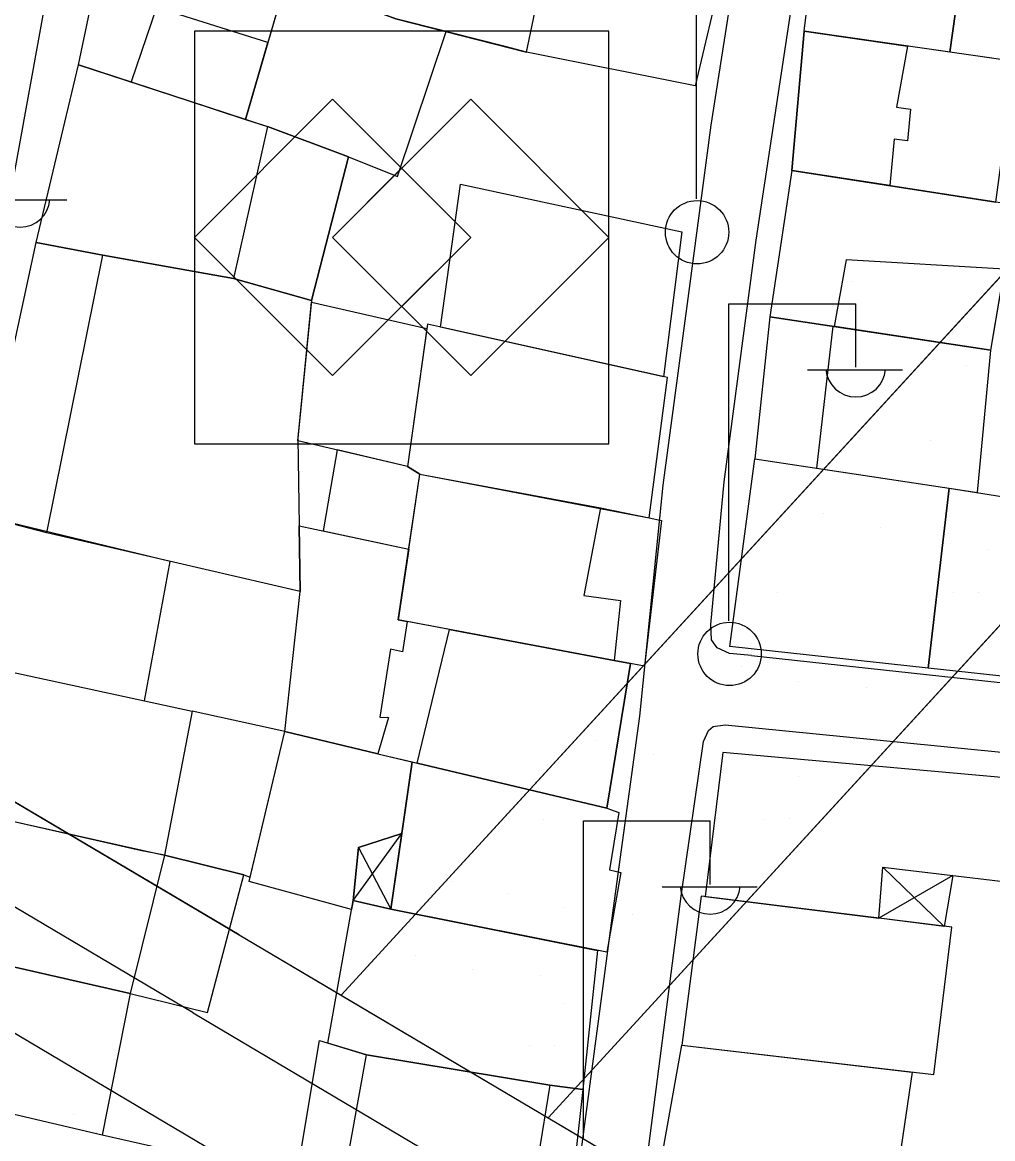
# Model space of a CAD drawing. Extents: x 417997 to 421451, y 4451742 to 4455216.
# Drawn here: x 420247.2 to 420300.8, y 4452442.5 to 4452504.1 of the extents above; entities that cross this region are included whole.
import ezdxf

# ---------------------------------------------------------------- set-up
doc = ezdxf.new("R2010")
doc.units = 0
for name, color, linetype in [('ADA', 7, 'Continuous'), ('ADAKENARI', 7, 'Continuous'), ('B_Mesken', 7, 'Continuous'), ('B_Sundurma', 7, 'Continuous'), ('B_Teras', 7, 'Continuous'), ('Default', 7, 'Continuous'), ('KALDIRIM', 7, 'Continuous'), ('LJ_SEMBOL', 7, 'Continuous'), ('PL_AYA_PARK_DINLENME', 7, 'Continuous'), ('PL_SOSYAL_TESİS', 7, 'Continuous'), ('PL_TİCK', 7, 'Continuous'), ('S_Elektrik_Diregi', 7, 'Continuous'), ('TR_PARKALANI', 7, 'Continuous'), ('TR_SOSYAL_TESİS', 7, 'Continuous'), ('TR_TİCK', 7, 'Continuous'), ('Yol_Sose', 7, 'Continuous')]:
    doc.layers.add(name, color=color, linetype=linetype)

# ---------------------------------------------------------------- blocks, each defined once
blk = doc.blocks.new('POINT_DISPLAY')
at = {"layer": 'Default'}
blk.add_line((0, 0), (0, 0), dxfattribs=at)

msp = doc.modelspace()

# ---------------------------------------------------------------- linework, layer by layer
at = {"layer": 'ADA'}
for p, q in [((420308.584, 4452498.139), (420264.816, 4452450.425)), ((420308.584, 4452498.139), (420264.816, 4452450.425)), ((420276.248, 4452443.657), (420320.59, 4452491.997)), ((420276.248, 4452443.657), (420320.59, 4452491.997))]:
    msp.add_line(p, q, dxfattribs=at)
at = {"layer": 'ADAKENARI'}
for p, q in [((420259.194, 4452453.753), (420243.508, 4452463.039)), ((420259.194, 4452453.753), (420243.508, 4452463.039)), ((420253.59, 4452444.287), (420237.904, 4452453.574)), ((420253.59, 4452444.287), (420237.904, 4452453.574)), ((420259.194, 4452453.753), (420281.87, 4452440.329)), ((420259.194, 4452453.753), (420281.87, 4452440.329)), ((420276.266, 4452430.863), (420253.59, 4452444.287)), ((420276.266, 4452430.863), (420253.59, 4452444.287))]:
    msp.add_line(p, q, dxfattribs=at)
at = {"layer": 'B_Mesken'}
for points in [[(420286.185, 4452508.342), (420284.366, 4452500.64), (420275.057, 4452502.5), (420273.871, 4452502.802), (420267.84, 4452504.335), (420263.745, 4452505.858), (420252.895, 4452509.456), (420253.818, 4452511.927), (420253.385, 4452512.695), (420254.151, 4452515.095), (420253.441, 4452515.701), (420254.07, 4452518.048), (420272.023, 4452511.151), (420276.665, 4452510.549)], [(420290.378, 4452503.65), (420291.354, 4452511.56), (420299.525, 4452510.378), (420298.433, 4452502.5)], [(420311.213, 4452508.895), (420310.464, 4452500.88), (420302.021, 4452501.987), (420298.433, 4452502.5), (420299.525, 4452510.378)], [(420250.315, 4452501.805), (420251.961, 4452509.61), (420252.895, 4452509.456), (420261.779, 4452506.51), (420259.543, 4452498.786)], [(420265.223, 4452496.713), (420267.939, 4452495.631), (420270.612, 4452503.631), (420267.84, 4452504.335), (420263.745, 4452505.858), (420261.779, 4452506.51), (420260.77, 4452503.025), (420259.543, 4452498.786), (420260.762, 4452498.387)], [(420300.973, 4452494.215), (420302.021, 4452501.987), (420290.378, 4452503.65), (420289.7, 4452495.969)], [(420250.315, 4452501.805), (420260.762, 4452498.387), (420265.223, 4452496.713), (420263.188, 4452488.779), (420258.883, 4452490.004), (420251.674, 4452491.283), (420247.988, 4452491.983)], [(420300.682, 4452486.037), (420302.048, 4452494.048), (420289.7, 4452495.969), (420288.488, 4452487.889)], [(420271.411, 4452495.199), (420283.637, 4452492.571), (420282.619, 4452484.573), (420270.31, 4452487.31)], [(420247.988, 4452491.983), (420251.674, 4452491.283), (420258.883, 4452490.004), (420263.188, 4452488.779), (420262.436, 4452481.18), (420262.557, 4452472.719), (420248.568, 4452475.954), (420244.737, 4452476.949)], [(420263.179, 4452488.695), (420269.556, 4452487.243), (420268.483, 4452479.624), (420262.438, 4452481.032)], [(420269.588, 4452487.47), (420268.483, 4452479.624), (420269.165, 4452479.197), (420279.135, 4452477.334), (420281.82, 4452476.789), (420282.844, 4452484.523)], [(420288.488, 4452487.889), (420287.659, 4452480.048), (420298.388, 4452478.423), (420299.958, 4452478.175), (420300.682, 4452486.037)], [(420264.597, 4452480.529), (420263.836, 4452476.061), (420268.553, 4452475.061), (420269.165, 4452479.197), (420268.483, 4452479.624)], [(420298.388, 4452478.423), (420297.239, 4452468.483), (420286.283, 4452469.674), (420287.659, 4452480.048)], [(420281.82, 4452476.789), (420282.505, 4452476.628), (420281.565, 4452468.584), (420279.89, 4452468.912), (420267.976, 4452471.157), (420269.165, 4452479.197)], [(420298.388, 4452478.423), (420298.388, 4452478.423), (420309.19, 4452476.718), (420308.816, 4452474.482), (420308.083, 4452467.297), (420297.239, 4452468.483)], [(420244.737, 4452476.949), (420242.733, 4452469.112), (420253.971, 4452466.679), (420255.392, 4452474.376)], [(420261.71, 4452464.983), (420262.557, 4452472.719), (420262.505, 4452476.343), (420268.553, 4452475.061), (420267.976, 4452471.157), (420268.473, 4452471.063), (420268.217, 4452469.381), (420267.55, 4452469.522), (420266.965, 4452465.776), (420267.445, 4452465.758), (420266.847, 4452463.758)], [(420266.847, 4452463.758), (420279.494, 4452460.752), (420280.793, 4452468.735), (420279.89, 4452468.912), (420268.473, 4452471.063), (420268.217, 4452469.381), (420267.55, 4452469.522), (420266.965, 4452465.776), (420267.445, 4452465.758)], [(420240.991, 4452461.297), (420242.733, 4452469.112), (420256.605, 4452466.109), (420255.069, 4452458.151), (420253.719, 4452458.418)], [(420261.71, 4452464.983), (420256.605, 4452466.109), (420255.069, 4452458.151), (420259.443, 4452457.078), (420259.8, 4452456.941)], [(420265.396, 4452455.154), (420259.743, 4452456.699), (420261.71, 4452464.983), (420266.847, 4452463.758), (420268.744, 4452463.307), (420268.169, 4452459.356), (420265.772, 4452458.588), (420265.486, 4452455.659)], [(420267.561, 4452455.181), (420268.744, 4452463.307), (420279.494, 4452460.752), (420280.158, 4452460.515), (420279.633, 4452457.344), (420280.262, 4452457.204), (420279.498, 4452452.793)], [(420294.506, 4452454.676), (420294.729, 4452457.495), (420301.533, 4452456.68), (420302.112, 4452462.371), (420285.902, 4452463.825), (420284.914, 4452455.873)], [(420239.371, 4452453.669), (420238.631, 4452453.786), (420240.4, 4452461.491), (420240.991, 4452461.297), (420255.069, 4452458.151), (420253.167, 4452450.517)], [(420253.167, 4452450.517), (420257.449, 4452449.468), (420259.443, 4452457.078), (420255.069, 4452458.151)], [(420284.694, 4452455.901), (420283.631, 4452447.673), (420297.546, 4452446.039), (420298.529, 4452454.174)], [(420264.087, 4452447.784), (420265.486, 4452455.659), (420267.561, 4452455.181), (420278.983, 4452452.896), (420278.171, 4452445.21), (420276.348, 4452445.454), (420266.218, 4452447.135)], [(420239.371, 4452453.669), (420253.167, 4452450.517), (420251.637, 4452442.7), (420237.901, 4452445.908)], [(420263.625, 4452447.924), (420266.218, 4452447.135), (420276.348, 4452445.454), (420278.171, 4452445.21), (420277.263, 4452437.107), (420275.064, 4452437.5), (420264.878, 4452439.722), (420263.329, 4452439.994), (420262.335, 4452440.206)], [(420282.945, 4452440.003), (420282.263, 4452440.027), (420283.631, 4452447.673), (420296.352, 4452446.179), (420295.207, 4452438.42)], [(420255.815, 4452433.865), (420257.569, 4452441.36), (420251.637, 4452442.7), (420237.901, 4452445.908), (420236.121, 4452437.903), (420249.767, 4452434.742), (420249.924, 4452435.33)]]:
    msp.add_lwpolyline(points, close=True, dxfattribs=at)
at = {"layer": 'B_Sundurma'}
for p, q in [((420265.486, 4452455.659), (420268.169, 4452459.356)), ((420265.772, 4452458.588), (420267.561, 4452455.181)), ((420298.112, 4452454.226), (420294.729, 4452457.495)), ((420298.598, 4452457.032), (420294.506, 4452454.676))]:
    msp.add_line(p, q, dxfattribs=at)
for points in [[(420265.486, 4452455.659), (420265.772, 4452458.588), (420268.169, 4452459.356), (420267.561, 4452455.181)], [(420298.598, 4452457.032), (420298.112, 4452454.226), (420294.506, 4452454.676), (420294.729, 4452457.495)]]:
    msp.add_lwpolyline(points, close=True, dxfattribs=at)
at = {"layer": 'B_Teras'}
for points in [[(420264.898, 4452508.872), (420263.745, 4452505.858), (420267.84, 4452504.335), (420275.057, 4452502.5), (420275.833, 4452506.202), (420269.109, 4452508.384), (420268.629, 4452507.383)], [(420254.636, 4452504.96), (420253.233, 4452500.851), (420259.543, 4452498.786), (420260.77, 4452503.025)], [(420296.085, 4452502.835), (420295.475, 4452499.466), (420296.26, 4452499.34), (420296.097, 4452497.592), (420295.35, 4452497.698), (420295.114, 4452495.127), (420289.7, 4452495.969), (420290.378, 4452503.65)], [(420260.762, 4452498.387), (420258.883, 4452490.004), (420263.188, 4452488.779), (420265.223, 4452496.713)], [(420263.188, 4452488.779), (420262.436, 4452481.18), (420262.557, 4452472.719), (420248.568, 4452475.954), (420251.674, 4452491.283), (420258.883, 4452490.004)], [(420292.701, 4452491.02), (420292.036, 4452487.35), (420300.682, 4452486.037), (420301.444, 4452490.507)], [(420291.975, 4452487.36), (420291.058, 4452479.534), (420298.388, 4452478.423), (420298.388, 4452478.423), (420299.958, 4452478.175), (420300.682, 4452486.037)], [(420269.165, 4452479.197), (420279.135, 4452477.334), (420278.221, 4452472.491), (420280.246, 4452472.221), (420279.89, 4452468.912), (420267.976, 4452471.157)], [(420269.021, 4452463.241), (420270.81, 4452470.623), (420279.89, 4452468.912), (420280.793, 4452468.735), (420279.494, 4452460.752)], [(420276.348, 4452445.454), (420275.064, 4452437.5), (420264.878, 4452439.722), (420266.218, 4452447.135)]]:
    msp.add_lwpolyline(points, close=True, dxfattribs=at)
at = {"layer": 'KALDIRIM'}
for q in [(420240.961, 4452458.737), (420240.961, 4452458.737), (420279.323, 4452436.026), (420279.323, 4452436.026)]:
    msp.add_line((420256.647, 4452449.451), q, dxfattribs=at)
at = {"layer": 'LJ_SEMBOL'}
for p, q in [((420256.728, 4452503.664), (420256.728, 4452480.876)), ((420279.6, 4452503.664), (420256.728, 4452503.664)), ((420256.728, 4452503.664), (420256.728, 4452480.876)), ((420279.6, 4452503.664), (420256.728, 4452503.664)), ((420279.6, 4452480.876), (420279.6, 4452503.664)), ((420279.6, 4452480.876), (420279.6, 4452503.664)), ((420264.352, 4452499.894), (420256.728, 4452492.27)), ((420264.352, 4452499.894), (420256.728, 4452492.27)), ((420271.976, 4452492.27), (420264.352, 4452499.894)), ((420271.976, 4452499.894), (420264.352, 4452492.27)), ((420271.976, 4452492.27), (420264.352, 4452499.894)), ((420271.976, 4452499.894), (420264.352, 4452492.27)), ((420279.6, 4452492.27), (420271.976, 4452499.894)), ((420279.6, 4452492.27), (420271.976, 4452499.894)), ((420256.728, 4452492.27), (420264.352, 4452484.646)), ((420256.728, 4452492.27), (420264.352, 4452484.646)), ((420264.352, 4452484.646), (420271.976, 4452492.27)), ((420264.352, 4452492.27), (420271.976, 4452484.646)), ((420264.352, 4452484.646), (420271.976, 4452492.27)), ((420264.352, 4452492.27), (420271.976, 4452484.646)), ((420271.976, 4452484.646), (420279.6, 4452492.27)), ((420271.976, 4452484.646), (420279.6, 4452492.27)), ((420256.728, 4452480.876), (420279.6, 4452480.876)), ((420256.728, 4452480.876), (420279.6, 4452480.876))]:
    msp.add_line(p, q, dxfattribs=at)
msp.add_lwpolyline([(420268.164, 4452496.082), (420264.352, 4452492.27), (420268.164, 4452488.458), (420271.976, 4452492.27)], close=True, dxfattribs=at)
msp.add_lwpolyline([(420268.164, 4452496.082), (420264.352, 4452492.27), (420268.164, 4452488.458), (420271.976, 4452492.27)], close=True, dxfattribs=at)
at = {"layer": 'PL_AYA_PARK_DINLENME'}
for p, q in [((420253.59, 4452444.287), (420237.904, 4452453.574)), ((420253.59, 4452444.287), (420237.904, 4452453.574)), ((420276.266, 4452430.863), (420253.59, 4452444.287)), ((420276.266, 4452430.863), (420253.59, 4452444.287))]:
    msp.add_line(p, q, dxfattribs=at)
msp.add_lwpolyline([(420264.816, 4452450.425), (420276.248, 4452443.657), (420320.59, 4452491.997), (420333.095, 4452507.03), (420361.976, 4452581.65), (420350.28, 4452587.449), (420350.28, 4452587.449), (420321.858, 4452514.013), (420315.233, 4452506.091), (420308.584, 4452498.139), (420264.816, 4452450.425)], dxfattribs=at)
msp.add_lwpolyline([(420264.816, 4452450.425), (420276.248, 4452443.657), (420320.59, 4452491.997), (420333.095, 4452507.03), (420361.976, 4452581.65), (420350.28, 4452587.449), (420350.28, 4452587.449), (420321.858, 4452514.013), (420315.233, 4452506.091), (420308.584, 4452498.139), (420264.816, 4452450.425)], dxfattribs=at)
at = {"layer": 'PL_SOSYAL_TESİS'}
msp.add_lwpolyline([(420243.508, 4452463.039), (420259.194, 4452453.753), (420264.816, 4452450.425), (420308.584, 4452498.139), (420315.233, 4452506.091), (420279.227, 4452526.785), (420276.745, 4452528.455), (420219.802, 4452489.597)], dxfattribs=at)
msp.add_lwpolyline([(420243.508, 4452463.039), (420259.194, 4452453.753), (420264.816, 4452450.425), (420308.584, 4452498.139), (420315.233, 4452506.091), (420279.227, 4452526.785), (420276.745, 4452528.455), (420219.802, 4452489.597)], dxfattribs=at)
at = {"layer": 'PL_TİCK'}
msp.add_lwpolyline([(420276.248, 4452443.657), (420281.87, 4452440.329), (420366.309, 4452390.34), (420401.239, 4452456.66), (420419.762, 4452500.096), (420438.381, 4452543.759), (420430.761, 4452547.538), (420412.057, 4452556.814), (420367.805, 4452578.76), (420361.976, 4452581.65), (420333.095, 4452507.03), (420320.59, 4452491.997), (420276.248, 4452443.657)], dxfattribs=at)
msp.add_lwpolyline([(420276.248, 4452443.657), (420281.87, 4452440.329), (420366.309, 4452390.34), (420401.239, 4452456.66), (420419.762, 4452500.096), (420438.381, 4452543.759), (420430.761, 4452547.538), (420412.057, 4452556.814), (420367.805, 4452578.76), (420361.976, 4452581.65), (420333.095, 4452507.03), (420320.59, 4452491.997), (420276.248, 4452443.657)], dxfattribs=at)
at = {"layer": 'S_Elektrik_Diregi'}
for p, q in [((420284.436, 4452494.39), (420284.436, 4452511.89)), ((420244.434, 4452494.336), (420249.684, 4452494.336)), ((420286.23, 4452471.104), (420286.23, 4452488.604)), ((420286.23, 4452488.604), (420293.23, 4452488.604)), ((420293.23, 4452485.104), (420293.23, 4452488.604)), ((420290.57, 4452484.964), (420295.82, 4452484.964)), ((420278.197, 4452442.544), (420278.197, 4452460.044)), ((420278.197, 4452460.044), (420285.197, 4452460.044)), ((420285.197, 4452456.544), (420285.197, 4452460.044)), ((420282.537, 4452456.404), (420287.788, 4452456.404))]:
    msp.add_line(p, q, dxfattribs=at)
for centre in [(420284.472, 4452492.554), (420286.266, 4452469.268)]:
    msp.add_circle(centre, 1.75, dxfattribs=at)
for centre in [(420247.095, 4452494.489), (420293.231, 4452485.117), (420285.198, 4452456.557)]:
    msp.add_arc(centre, 1.658, 184.83843, 355.14641, dxfattribs=at)
at = {"layer": 'TR_SOSYAL_TESİS'}
for p, q in [((420293.052, 4452489.842), (420293.052, 4452489.842)), ((420293.052, 4452489.842), (420293.052, 4452489.842)), ((420267.045, 4452489.687), (420267.045, 4452489.687)), ((420267.045, 4452489.687), (420267.045, 4452489.687)), ((420267.381, 4452465.787), (420267.381, 4452465.787)), ((420267.381, 4452465.787), (420267.381, 4452465.787))]:
    msp.add_line(p, q, dxfattribs=at)
at = {"layer": 'TR_TİCK'}
msp.add_lwpolyline([(420361.976, 4452581.65), (420333.095, 4452507.03), (420320.59, 4452491.997), (420276.248, 4452443.657), (420281.87, 4452440.329), (420366.309, 4452390.34), (420401.239, 4452456.66), (420419.762, 4452500.096), (420438.381, 4452543.759), (420430.761, 4452547.538), (420412.057, 4452556.814), (420367.805, 4452578.76), (420361.976, 4452581.65)], dxfattribs=at)
msp.add_lwpolyline([(420361.976, 4452581.65), (420333.095, 4452507.03), (420320.59, 4452491.997), (420276.248, 4452443.657), (420281.87, 4452440.329), (420366.309, 4452390.34), (420401.239, 4452456.66), (420419.762, 4452500.096), (420438.381, 4452543.759), (420430.761, 4452547.538), (420412.057, 4452556.814), (420367.805, 4452578.76), (420361.976, 4452581.65)], dxfattribs=at)
at = {"layer": 'Yol_Sose'}
for points in [[(420287.477, 4452469.186), (420286.265, 4452469.284), (420285.574, 4452469.612), (420285.263, 4452470.043), (420285.235, 4452470.885), (420285.972, 4452478.774), (420287.731, 4452492.122), (420289.555, 4452504.125), (420291.261, 4452515.185), (420292.2, 4452521.849), (420293.586, 4452528.092), (420296.135, 4452537.965), (420297.357, 4452542.332), (420297.657, 4452543.239), (420298.004, 4452543.859), (420298.437, 4452544.274), (420298.836, 4452544.33), (420299.227, 4452544.289), (420310.211, 4452541.052)], [(420246.518, 4452409.305), (420248.047, 4452411.198), (420250.003, 4452413.539), (420250.935, 4452414.419), (420251.941, 4452415.057), (420254.043, 4452415.071), (420256.057, 4452414.943), (420268.301, 4452412.349), (420269.873, 4452412.302), (420270.419, 4452412.48), (420271.449, 4452413.065), (420272.2, 4452413.689), (420274.241, 4452419.984), (420276.131, 4452429.794), (420278.098, 4452441.914), (420279.857, 4452455.227), (420281.311, 4452465.828), (420282.609, 4452478.578), (420284.017, 4452489.179), (420285.246, 4452498.47), (420286.962, 4452509.399)], [(420248.698, 4452506.49), (420246.425, 4452493.876)], [(420287.477, 4452469.186), (420303.574, 4452467.437), (420315.455, 4452466.04), (420317.652, 4452465.908), (420318.647, 4452466.056), (420319.282, 4452466.461), (420319.82, 4452467.187), (420320.053, 4452468.017), (420320.922, 4452479.601), (420321.284, 4452484.879), (420321.319, 4452485.929), (420321.205, 4452486.708), (420320.701, 4452487.247), (420320.229, 4452487.434), (420306.224, 4452489.69)], [(420316.216, 4452403.084), (420293.931, 4452406.955), (420281.163, 4452408.809), (420279.497, 4452409.139), (420278.738, 4452409.33), (420277.913, 4452409.881), (420277.708, 4452410.611), (420278.493, 4452418.483), (420281.337, 4452438.393), (420283.588, 4452455.901), (420284.825, 4452464.43), (420285.101, 4452465.031), (420285.364, 4452465.263), (420286.027, 4452465.353), (420306.112, 4452463.361)]]:
    msp.add_lwpolyline(points, dxfattribs=at)

# ---------------------------------------------------------------- block references
at = {"layer": 'TR_PARKALANI', "xscale": 0.1, "yscale": 0.10000000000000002}
for p in [(420299.352, 4452485.181), (420299.352, 4452485.181), (420293.433, 4452481.137), (420293.433, 4452481.137), (420297.366, 4452481.072), (420297.366, 4452481.072), (420300.519, 4452480.285), (420300.519, 4452480.285), (420291.447, 4452477.028), (420291.447, 4452477.028), (420294.601, 4452476.241), (420294.601, 4452476.241), (420298.354, 4452475.904), (420298.354, 4452475.904), (420300.519, 4452475.02), (420300.519, 4452475.02), (420288.917, 4452472.66), (420288.917, 4452472.66), (420298.621, 4452472.666), (420298.621, 4452472.666), (420299.992, 4452472.683), (420299.992, 4452472.683), (420280.912, 4452468.616), (420280.912, 4452468.616), (420286.931, 4452468.551), (420286.931, 4452468.551), (420290.085, 4452467.764), (420290.085, 4452467.764), (420293.838, 4452467.426), (420293.838, 4452467.426), (420278.926, 4452464.507), (420278.926, 4452464.507), (420282.08, 4452463.72), (420282.08, 4452463.72), (420285.832, 4452463.383), (420285.832, 4452463.383), (420290.085, 4452462.499), (420290.085, 4452462.499), (420275.978, 4452460.138), (420275.978, 4452460.138), (420288.186, 4452460.144), (420288.186, 4452460.144), (420289.557, 4452460.161), (420289.557, 4452460.161), (420270.895, 4452456.721), (420270.895, 4452456.721), (420273.993, 4452456.03), (420273.993, 4452456.03), (420277.146, 4452455.242), (420277.146, 4452455.242), (420280.899, 4452454.905), (420280.899, 4452454.905), (420268.909, 4452452.612), (420268.909, 4452452.612), (420272.062, 4452451.825), (420272.062, 4452451.825), (420275.815, 4452451.487), (420275.815, 4452451.487), (420277.146, 4452449.977), (420277.146, 4452449.977), (420275.248, 4452447.623), (420275.248, 4452447.623), (420276.619, 4452447.64), (420276.619, 4452447.64), (420250.03, 4452443.834), (420250.03, 4452443.834), (420251.337, 4452442.823), (420251.337, 4452442.823)]:
    msp.add_blockref('POINT_DISPLAY', p, dxfattribs=at)

doc.saveas('drawing.dxf')
